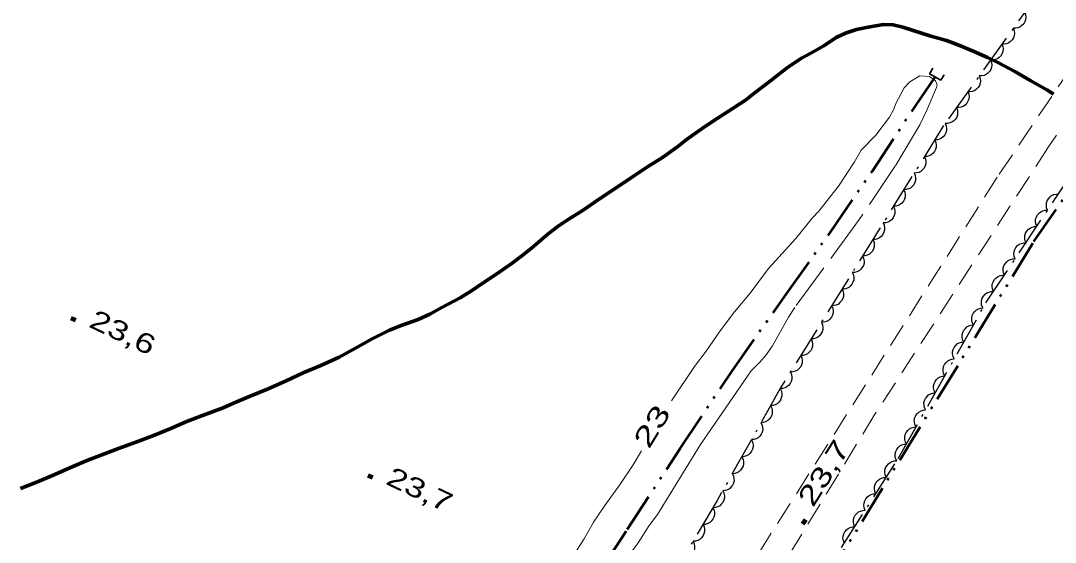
# Model space of a CAD drawing. Extents: x 356765 to 358572, y 5103174 to 5104650.
# Drawn here: x 357948.7 to 358028.2, y 5104125.8 to 5104165.8 of the extents above; entities that cross this region are included whole.
import ezdxf
from ezdxf.enums import TextEntityAlignment as Align

# ---------------------------------------------------------------- set-up
doc = ezdxf.new("R2010")
doc.units = 0
doc.header["$LTSCALE"] = 0.6
for name, pattern in [('DASH_DOUBLE_DOT', [9.2, 5, -1.2, 0.3, -1.2, 0.3, -1.2]), ('DOT_DASHED', [7.7, 5, -1.2, 0.3, -1.2]), ('LONG_DASHED', [7.5, 6, -1.5]), ('MEDIUM_DASHED', [4.5, 3, -1.5])]:
    doc.linetypes.add(name, pattern=pattern)
for name, color, linetype, lineweight in [('19', 7, 'Continuous', 13), ('2', 7, 'Continuous', 13), ('22', 7, 'Continuous', 35), ('26', 7, 'Continuous', 35), ('3', 7, 'Continuous', 140), ('4', 7, 'Continuous', 90), ('44', 7, 'Continuous', 25)]:
    doc.layers.add(name, color=color, linetype=linetype, lineweight=lineweight)

msp = doc.modelspace()

# ---------------------------------------------------------------- linework, layer by layer
at = {"layer": '19', "linetype": 'MEDIUM_DASHED'}
for points in [[(357955.55, 5104044.03), (357956.85, 5104045.68), (357958.28, 5104047.53), (357961.41, 5104052.38), (357981.15, 5104086.13), (357993.09, 5104105.44), (358005.46, 5104124.92), (358023.94, 5104154.04), (358039.78, 5104177.46), (358051.47, 5104194.25), (358056.41, 5104201.13)], [(358058.6, 5104200.09), (358054.68, 5104194.74), (358040.47, 5104174.9), (358027.73, 5104156.13), (358014.39, 5104135.59), (358002.86, 5104116.69), (357991.73, 5104099.32), (357981.42, 5104081.76), (357972.57, 5104066.41), (357964.89, 5104052.71), (357963.7, 5104050.04), (357963.6, 5104048.84), (357963.83, 5104047.47), (357964.94, 5104045.3)]]:
    msp.add_lwpolyline(points, dxfattribs=at)
at = {"layer": '2', "linetype": 'LONG_DASHED'}
msp.add_lwpolyline([(358008.31, 5104149.09), (358009.57, 5104150.66), (358010.08, 5104151.19), (358011.58, 5104153.11), (358012.81, 5104154.99), (358013.33, 5104155.87), (358014.46, 5104157.03), (358015.51, 5104158.42), (358015.84, 5104159.03), (358015.96, 5104159.41), (358016.63, 5104160.68), (358017.08, 5104161.12), (358017.83, 5104161.59), (358018.57, 5104161.53), (358019.03, 5104161.21), (358019.16, 5104160.9), (358019.13, 5104160.7), (358018.38, 5104158.95), (358017.83, 5104157.82), (358015.97, 5104154.7), (358013.13, 5104150.47), (358008.22, 5104143.79), (358007.75, 5104143.04), (358006.51, 5104140.84), (358006.02, 5104140.15), (358005.53, 5104139.58), (358004.87, 5104138.92)], dxfattribs=at)
at = {"layer": '2'}
for points in [[(358008.31, 5104149.09), (358006.22, 5104146.78), (358004.8, 5104144.9), (358003.59, 5104143.47), (358002.5, 5104142.01), (358001.43, 5104140.44), (358000.53, 5104139.26), (357998.76, 5104136.61)], [(357970.39, 5104084.3), (357971.83, 5104086.83), (357973.18, 5104089), (357975.78, 5104092.63), (357976.92, 5104094.48), (357977.39, 5104095.13), (357979.78, 5104099.23), (357980.81, 5104100.59), (357982.25, 5104102.76), (357984, 5104105.98), (357988.44, 5104112.93), (357989.61, 5104114.95), (357990.95, 5104117.46), (357991.87, 5104118.88), (357994.47, 5104123.24), (357995.33, 5104124.53), (357996.2, 5104125.72), (357997.05, 5104127.03), (357997.68, 5104127.88), (358000.98, 5104133.26), (358004.87, 5104138.92)], [(357996.44, 5104132.78), (357995.81, 5104131.71), (357994.77, 5104130.13), (357993.62, 5104128.58), (357992.75, 5104127.3), (357992.03, 5104126.01), (357991.25, 5104124.78), (357987.02, 5104116.49), (357986.19, 5104115.05), (357983.31, 5104110.66), (357982.4, 5104109.01), (357980.71, 5104106.49), (357978.6, 5104103.84), (357976.88, 5104101.36), (357974.75, 5104098.03), (357971.19, 5104091.94), (357970.34, 5104090.59), (357969.21, 5104089.04), (357967.42, 5104086.2), (357966.57, 5104084.72)]]:
    msp.add_lwpolyline(points, dxfattribs=at)
at = {"layer": '22', "linetype": 'LONG_DASHED', "lineweight": 70}
for points in [[(357948.73, 5104129.88), (357949.91, 5104130.34), (357951.19, 5104130.88), (357952.52, 5104131.47), (357953.77, 5104132.01), (357954.97, 5104132.48), (357956.25, 5104132.97), (357957.66, 5104133.46), (357959.01, 5104133.97), (357960.32, 5104134.51), (357961.56, 5104135.05), (357962.72, 5104135.5), (357964.29, 5104136.08), (357965.09, 5104136.44), (357966.37, 5104136.98), (357967.76, 5104137.55), (357969.13, 5104138.17), (357970.44, 5104138.76), (357971.81, 5104139.33), (357973.21, 5104139.98), (357974.48, 5104140.66), (357975.74, 5104141.38), (357977.09, 5104142.05), (357977.97, 5104142.4), (357979.28, 5104142.87), (357980.18, 5104143.29), (357981.1, 5104143.8), (357982.51, 5104144.54), (357983.39, 5104145.08), (357984.2, 5104145.63), (357985.34, 5104146.38), (357986.52, 5104147.2), (357987.36, 5104147.84), (357988.14, 5104148.49), (357989.28, 5104149.45), (357990.05, 5104150.04), (357990.81, 5104150.55), (357991.96, 5104151.26), (357993.22, 5104152.15), (357994.49, 5104153), (357995.75, 5104153.84), (357996.91, 5104154.61), (357998.05, 5104155.32), (357999.24, 5104156.16), (357999.98, 5104156.74), (358001.11, 5104157.55), (358001.91, 5104158.08), (358003.05, 5104158.82), (358004.43, 5104159.73), (358005.09, 5104160.24), (358006.36, 5104161.22), (358007.68, 5104162.23), (358008.75, 5104162.96), (358009.47, 5104163.34), (358010.46, 5104163.91), (358011.42, 5104164.53), (358012.13, 5104164.88), (358012.97, 5104165.15), (358013.87, 5104165.34), (358015.04, 5104165.55), (358015.79, 5104165.51), (358016.52, 5104165.34), (358017.25, 5104165.09), (358018.61, 5104164.67), (358019.88, 5104164.3), (358020.84, 5104163.95), (358021.95, 5104163.5), (358023.04, 5104163.01)], [(358023.04, 5104163.01), (358023.88, 5104162.59), (358025.14, 5104161.92), (358026.37, 5104161.22), (358027.6, 5104160.51), (358028.1, 5104160.19), (358027.62, 5104160.51)]]:
    msp.add_lwpolyline(points, dxfattribs=at)
at = {"layer": '26'}
for p, q in [((358018.58, 5104161.75), (358018.83, 5104162.19)), ((358019.45, 5104161.25), (358018.58, 5104161.75)), ((358019.45, 5104161.25), (358019.7, 5104161.68))]:
    msp.add_line(p, q, dxfattribs=at)
at = {"layer": '3'}
for p, q in [((357952.59, 5104142.98), (357952.95, 5104142.81)), ((357975.41, 5104130.89), (357975.77, 5104130.72)), ((358008.86, 5104127.16), (358009.07, 5104127.5))]:
    msp.add_line(p, q, dxfattribs=at)
at = {"layer": '4', "linetype": 'DASH_DOUBLE_DOT', "lineweight": 53}
for points in [[(357968.65, 5104050.88), (357983.78, 5104078.21), (358004.74, 5104113.24), (358026.61, 5104148.86), (358049.81, 5104182.36), (358061.75, 5104198.58)], [(357951.06, 5104045.36), (357952.55, 5104050.33), (357953.46, 5104053.96), (357954.83, 5104058.59), (357957.23, 5104064.67), (357958.97, 5104069.45), (357962.46, 5104075.78), (357965.09, 5104080.55), (357968.55, 5104085.12), (357971.73, 5104089.59), (357976.22, 5104096.08), (357981.31, 5104104.57), (357986.56, 5104112.9), (357990.61, 5104119.47), (357995.36, 5104126.73), (357999.42, 5104132.96), (358003.38, 5104138.88), (358007.58, 5104144.84), (358010.97, 5104149.59), (358014.17, 5104154.25), (358017.57, 5104159.38), (358019.02, 5104161.5)]]:
    msp.add_lwpolyline(points, dxfattribs=at)
at = {"layer": '44', "linetype": 'DOT_DASHED'}
for points in [[(358051.56, 5104203.43), (358050.47, 5104201.98), (358042.52, 5104190.67), (358032.55, 5104175.76), (358019.67, 5104157.77), (358007.14, 5104137.62), (358002.26, 5104128.95), (357994.21, 5104115.36), (357987.01, 5104103.27), (357982.3, 5104094.9), (357978.73, 5104087.86), (357970.86, 5104074.58)], [(357984.98, 5104078.88), (357989.02, 5104086.05), (357995.75, 5104098), (358001.3, 5104107.86), (358009.35, 5104121.45), (358016.18, 5104132.18), (358022.92, 5104144.15), (358030.56, 5104155.61), (358040.05, 5104170.38), (358052.81, 5104188.84), (358058.74, 5104196.56), (358060.7, 5104199.06)]]:
    msp.add_lwpolyline(points, dxfattribs=at)
at = {"layer": '44'}
for points in [[(358025.9, 5104166.47), (358025.97, 5104166.27), (358025.98, 5104166.07), (358025.97, 5104165.91), (358025.91, 5104165.74), (358025.82, 5104165.58), (358025.68, 5104165.45), (358025.55, 5104165.35), (358025.39, 5104165.28), (358025.21, 5104165.25), (358025.03, 5104165.25)], [(358025.03, 5104165.25), (358025.1, 5104165.05), (358025.11, 5104164.85), (358025.1, 5104164.69), (358025.04, 5104164.52), (358024.94, 5104164.36), (358024.81, 5104164.23), (358024.68, 5104164.13), (358024.51, 5104164.06), (358024.33, 5104164.03), (358024.15, 5104164.03)], [(358024.15, 5104164.03), (358024.23, 5104163.84), (358024.24, 5104163.63), (358024.23, 5104163.47), (358024.16, 5104163.3), (358024.07, 5104163.14), (358023.93, 5104163.01), (358023.81, 5104162.91), (358023.64, 5104162.84), (358023.46, 5104162.81), (358023.28, 5104162.81)], [(358023.28, 5104162.81), (358023.35, 5104162.62), (358023.36, 5104162.41), (358023.35, 5104162.25), (358023.29, 5104162.08), (358023.2, 5104161.92), (358023.06, 5104161.79), (358022.93, 5104161.69), (358022.77, 5104161.62), (358022.59, 5104161.59), (358022.41, 5104161.59)], [(358022.41, 5104161.59), (358022.48, 5104161.4), (358022.49, 5104161.19), (358022.48, 5104161.03), (358022.42, 5104160.86), (358022.32, 5104160.7), (358022.19, 5104160.57), (358022.06, 5104160.47), (358021.89, 5104160.4), (358021.71, 5104160.37), (358021.53, 5104160.37)], [(358021.53, 5104160.37), (358021.61, 5104160.18), (358021.62, 5104159.97), (358021.61, 5104159.81), (358021.54, 5104159.64), (358021.45, 5104159.49), (358021.31, 5104159.35), (358021.19, 5104159.25), (358021.02, 5104159.19), (358020.84, 5104159.15), (358020.66, 5104159.15)], [(358020.66, 5104159.15), (358020.73, 5104158.96), (358020.74, 5104158.75), (358020.73, 5104158.59), (358020.67, 5104158.42), (358020.58, 5104158.27), (358020.44, 5104158.13), (358020.31, 5104158.03), (358020.15, 5104157.97), (358019.97, 5104157.93), (358019.79, 5104157.93)], [(358019.78, 5104157.94), (358019.86, 5104157.75), (358019.89, 5104157.55), (358019.88, 5104157.38), (358019.83, 5104157.21), (358019.75, 5104157.05), (358019.62, 5104156.91), (358019.5, 5104156.8), (358019.34, 5104156.72), (358019.16, 5104156.67), (358018.98, 5104156.67)], [(358018.98, 5104156.67), (358019.07, 5104156.48), (358019.09, 5104156.27), (358019.09, 5104156.11), (358019.04, 5104155.94), (358018.96, 5104155.78), (358018.83, 5104155.63), (358018.71, 5104155.52), (358018.55, 5104155.45), (358018.37, 5104155.4), (358018.19, 5104155.39)], [(358018.19, 5104155.39), (358018.28, 5104155.2), (358018.3, 5104155), (358018.3, 5104154.83), (358018.25, 5104154.67), (358018.17, 5104154.5), (358018.04, 5104154.36), (358017.92, 5104154.25), (358017.76, 5104154.17), (358017.58, 5104154.13), (358017.4, 5104154.12)], [(358017.4, 5104154.12), (358017.48, 5104153.93), (358017.51, 5104153.73), (358017.51, 5104153.56), (358017.46, 5104153.39), (358017.37, 5104153.23), (358017.25, 5104153.08), (358017.13, 5104152.97), (358016.97, 5104152.9), (358016.79, 5104152.85), (358016.61, 5104152.84)], [(358016.61, 5104152.84), (358016.69, 5104152.65), (358016.72, 5104152.45), (358016.72, 5104152.29), (358016.66, 5104152.12), (358016.58, 5104151.95), (358016.45, 5104151.81), (358016.33, 5104151.7), (358016.17, 5104151.63), (358016, 5104151.58), (358015.82, 5104151.57)], [(358027.66, 5104151.27), (358027.58, 5104151.46), (358027.57, 5104151.66), (358027.57, 5104151.83), (358027.63, 5104151.99), (358027.72, 5104152.15), (358027.85, 5104152.29), (358027.97, 5104152.4), (358028.14, 5104152.47), (358028.32, 5104152.51), (358028.5, 5104152.51)], [(358015.82, 5104151.57), (358015.9, 5104151.38), (358015.93, 5104151.18), (358015.92, 5104151.01), (358015.87, 5104150.85), (358015.79, 5104150.68), (358015.66, 5104150.54), (358015.54, 5104150.43), (358015.38, 5104150.35), (358015.2, 5104150.3), (358015.02, 5104150.3)], [(358026.83, 5104150.02), (358026.75, 5104150.21), (358026.73, 5104150.41), (358026.74, 5104150.58), (358026.8, 5104150.74), (358026.89, 5104150.91), (358027.02, 5104151.05), (358027.14, 5104151.15), (358027.3, 5104151.22), (358027.48, 5104151.26), (358027.66, 5104151.27)], [(358015.02, 5104150.3), (358015.11, 5104150.11), (358015.13, 5104149.9), (358015.13, 5104149.74), (358015.08, 5104149.57), (358015, 5104149.41), (358014.87, 5104149.26), (358014.75, 5104149.15), (358014.59, 5104149.08), (358014.41, 5104149.03), (358014.23, 5104149.02)], [(358026, 5104148.77), (358025.92, 5104148.96), (358025.9, 5104149.16), (358025.91, 5104149.33), (358025.96, 5104149.5), (358026.05, 5104149.66), (358026.19, 5104149.8), (358026.31, 5104149.9), (358026.47, 5104149.97), (358026.65, 5104150.02), (358026.83, 5104150.02)], [(358014.23, 5104149.02), (358014.32, 5104148.83), (358014.34, 5104148.63), (358014.34, 5104148.47), (358014.29, 5104148.3), (358014.2, 5104148.13), (358014.08, 5104147.99), (358013.96, 5104147.88), (358013.8, 5104147.81), (358013.62, 5104147.76), (358013.44, 5104147.75)], [(358025.17, 5104147.52), (358025.09, 5104147.71), (358025.07, 5104147.92), (358025.08, 5104148.08), (358025.13, 5104148.25), (358025.22, 5104148.41), (358025.35, 5104148.55), (358025.48, 5104148.66), (358025.64, 5104148.72), (358025.82, 5104148.77), (358026, 5104148.77)], [(358013.44, 5104147.75), (358013.52, 5104147.56), (358013.55, 5104147.36), (358013.55, 5104147.19), (358013.5, 5104147.02), (358013.41, 5104146.86), (358013.29, 5104146.72), (358013.17, 5104146.61), (358013.01, 5104146.53), (358012.83, 5104146.48), (358012.65, 5104146.48)], [(358024.34, 5104146.27), (358024.26, 5104146.47), (358024.24, 5104146.67), (358024.24, 5104146.83), (358024.3, 5104147), (358024.39, 5104147.16), (358024.52, 5104147.3), (358024.64, 5104147.41), (358024.81, 5104147.48), (358024.99, 5104147.52), (358025.17, 5104147.52)], [(358012.65, 5104146.48), (358012.73, 5104146.29), (358012.76, 5104146.08), (358012.76, 5104145.92), (358012.7, 5104145.75), (358012.62, 5104145.59), (358012.49, 5104145.44), (358012.37, 5104145.33), (358012.21, 5104145.26), (358012.03, 5104145.21), (358011.85, 5104145.2)], [(358023.5, 5104145.02), (358023.42, 5104145.22), (358023.41, 5104145.42), (358023.41, 5104145.59), (358023.47, 5104145.75), (358023.56, 5104145.91), (358023.69, 5104146.05), (358023.81, 5104146.16), (358023.97, 5104146.23), (358024.16, 5104146.27), (358024.34, 5104146.27)], [(358011.85, 5104145.2), (358011.94, 5104145.01), (358011.97, 5104144.81), (358011.96, 5104144.64), (358011.91, 5104144.48), (358011.83, 5104144.31), (358011.7, 5104144.17), (358011.58, 5104144.06), (358011.42, 5104143.98), (358011.24, 5104143.94), (358011.06, 5104143.93)], [(358022.67, 5104143.78), (358022.59, 5104143.97), (358022.57, 5104144.17), (358022.58, 5104144.34), (358022.64, 5104144.5), (358022.73, 5104144.67), (358022.86, 5104144.81), (358022.98, 5104144.91), (358023.14, 5104144.98), (358023.32, 5104145.02), (358023.5, 5104145.02)], [(358011.06, 5104143.93), (358011.15, 5104143.74), (358011.17, 5104143.54), (358011.17, 5104143.37), (358011.12, 5104143.2), (358011.04, 5104143.04), (358010.91, 5104142.89), (358010.79, 5104142.78), (358010.63, 5104142.71), (358010.45, 5104142.66), (358010.27, 5104142.65)], [(358021.96, 5104142.45), (358021.87, 5104142.64), (358021.84, 5104142.84), (358021.83, 5104143), (358021.87, 5104143.17), (358021.95, 5104143.34), (358022.07, 5104143.49), (358022.19, 5104143.61), (358022.34, 5104143.69), (358022.52, 5104143.74), (358022.7, 5104143.76)], [(358010.27, 5104142.65), (358010.36, 5104142.46), (358010.38, 5104142.26), (358010.38, 5104142.1), (358010.33, 5104141.93), (358010.24, 5104141.76), (358010.12, 5104141.62), (358010, 5104141.51), (358009.84, 5104141.44), (358009.66, 5104141.39), (358009.48, 5104141.38)], [(358021.23, 5104141.14), (358021.13, 5104141.33), (358021.1, 5104141.53), (358021.09, 5104141.7), (358021.14, 5104141.87), (358021.22, 5104142.04), (358021.34, 5104142.18), (358021.45, 5104142.3), (358021.61, 5104142.38), (358021.78, 5104142.44), (358021.96, 5104142.45)], [(358009.48, 5104141.38), (358009.56, 5104141.19), (358009.59, 5104140.99), (358009.59, 5104140.82), (358009.54, 5104140.65), (358009.45, 5104140.49), (358009.33, 5104140.35), (358009.21, 5104140.24), (358009.05, 5104140.16), (358008.87, 5104140.11), (358008.69, 5104140.11)], [(358020.49, 5104139.84), (358020.4, 5104140.02), (358020.36, 5104140.23), (358020.36, 5104140.39), (358020.4, 5104140.56), (358020.48, 5104140.73), (358020.6, 5104140.88), (358020.72, 5104140.99), (358020.87, 5104141.07), (358021.05, 5104141.13), (358021.23, 5104141.14)], [(358008.69, 5104140.11), (358008.77, 5104139.92), (358008.8, 5104139.71), (358008.8, 5104139.55), (358008.74, 5104139.38), (358008.66, 5104139.22), (358008.53, 5104139.07), (358008.41, 5104138.96), (358008.25, 5104138.89), (358008.07, 5104138.84), (358007.89, 5104138.83)], [(358019.76, 5104138.53), (358019.66, 5104138.72), (358019.63, 5104138.92), (358019.62, 5104139.08), (358019.67, 5104139.25), (358019.74, 5104139.42), (358019.86, 5104139.57), (358019.98, 5104139.69), (358020.14, 5104139.77), (358020.31, 5104139.82), (358020.49, 5104139.84)], [(358007.89, 5104138.83), (358007.98, 5104138.64), (358008, 5104138.44), (358008, 5104138.28), (358007.95, 5104138.11), (358007.87, 5104137.94), (358007.74, 5104137.8), (358007.62, 5104137.69), (358007.46, 5104137.62), (358007.28, 5104137.57), (358007.1, 5104137.56)], [(358019.02, 5104137.22), (358018.93, 5104137.41), (358018.89, 5104137.61), (358018.89, 5104137.78), (358018.93, 5104137.95), (358019.01, 5104138.11), (358019.13, 5104138.26), (358019.24, 5104138.38), (358019.4, 5104138.46), (358019.58, 5104138.52), (358019.76, 5104138.53)], [(358007.1, 5104137.56), (358007.2, 5104137.37), (358007.23, 5104137.17), (358007.24, 5104137.01), (358007.19, 5104136.84), (358007.12, 5104136.67), (358007, 5104136.52), (358006.88, 5104136.4), (358006.73, 5104136.32), (358006.55, 5104136.27), (358006.37, 5104136.25)], [(358018.28, 5104135.92), (358018.19, 5104136.1), (358018.16, 5104136.3), (358018.15, 5104136.47), (358018.2, 5104136.64), (358018.27, 5104136.81), (358018.39, 5104136.96), (358018.51, 5104137.07), (358018.66, 5104137.15), (358018.84, 5104137.21), (358019.02, 5104137.22)], [(358006.37, 5104136.25), (358006.46, 5104136.06), (358006.5, 5104135.86), (358006.5, 5104135.7), (358006.46, 5104135.53), (358006.38, 5104135.36), (358006.26, 5104135.21), (358006.15, 5104135.1), (358005.99, 5104135.01), (358005.81, 5104134.96), (358005.63, 5104134.94)], [(358017.55, 5104134.61), (358017.45, 5104134.8), (358017.42, 5104135), (358017.41, 5104135.16), (358017.46, 5104135.33), (358017.54, 5104135.5), (358017.66, 5104135.65), (358017.77, 5104135.76), (358017.93, 5104135.85), (358018.1, 5104135.9), (358018.28, 5104135.92)], [(358005.63, 5104134.94), (358005.73, 5104134.76), (358005.76, 5104134.56), (358005.77, 5104134.39), (358005.72, 5104134.22), (358005.65, 5104134.05), (358005.53, 5104133.9), (358005.41, 5104133.79), (358005.25, 5104133.71), (358005.08, 5104133.65), (358004.9, 5104133.64)], [(358016.81, 5104133.3), (358016.72, 5104133.49), (358016.68, 5104133.69), (358016.68, 5104133.86), (358016.72, 5104134.03), (358016.8, 5104134.19), (358016.92, 5104134.34), (358017.04, 5104134.46), (358017.19, 5104134.54), (358017.37, 5104134.59), (358017.55, 5104134.61)], [(358004.9, 5104133.64), (358004.99, 5104133.45), (358005.03, 5104133.25), (358005.03, 5104133.08), (358004.99, 5104132.91), (358004.91, 5104132.75), (358004.79, 5104132.6), (358004.67, 5104132.48), (358004.52, 5104132.4), (358004.34, 5104132.34), (358004.16, 5104132.33)], [(358016.08, 5104132), (358015.98, 5104132.18), (358015.95, 5104132.38), (358015.94, 5104132.55), (358015.99, 5104132.72), (358016.06, 5104132.89), (358016.18, 5104133.04), (358016.3, 5104133.15), (358016.46, 5104133.23), (358016.63, 5104133.29), (358016.81, 5104133.3)], [(358004.16, 5104132.33), (358004.26, 5104132.14), (358004.29, 5104131.94), (358004.3, 5104131.78), (358004.25, 5104131.61), (358004.17, 5104131.44), (358004.05, 5104131.29), (358003.94, 5104131.17), (358003.78, 5104131.09), (358003.61, 5104131.04), (358003.43, 5104131.02)], [(358015.26, 5104130.74), (358015.18, 5104130.93), (358015.15, 5104131.13), (358015.16, 5104131.29), (358015.21, 5104131.46), (358015.3, 5104131.63), (358015.42, 5104131.77), (358015.55, 5104131.88), (358015.71, 5104131.95), (358015.89, 5104132), (358016.07, 5104132)], [(358003.43, 5104131.02), (358003.52, 5104130.83), (358003.55, 5104130.63), (358003.56, 5104130.47), (358003.52, 5104130.3), (358003.44, 5104130.13), (358003.32, 5104129.98), (358003.2, 5104129.87), (358003.05, 5104129.79), (358002.87, 5104129.73), (358002.69, 5104129.71)], [(358014.46, 5104129.47), (358014.37, 5104129.66), (358014.35, 5104129.86), (358014.35, 5104130.03), (358014.41, 5104130.2), (358014.49, 5104130.36), (358014.62, 5104130.5), (358014.74, 5104130.61), (358014.9, 5104130.68), (358015.08, 5104130.73), (358015.26, 5104130.74)], [(358002.69, 5104129.71), (358002.78, 5104129.53), (358002.82, 5104129.33), (358002.82, 5104129.16), (358002.78, 5104128.99), (358002.7, 5104128.82), (358002.58, 5104128.67), (358002.47, 5104128.56), (358002.31, 5104128.48), (358002.13, 5104128.42), (358001.95, 5104128.41)], [(358013.65, 5104128.21), (358013.57, 5104128.4), (358013.54, 5104128.6), (358013.55, 5104128.76), (358013.6, 5104128.93), (358013.69, 5104129.1), (358013.81, 5104129.24), (358013.94, 5104129.35), (358014.1, 5104129.42), (358014.28, 5104129.47), (358014.46, 5104129.47)], [(358001.94, 5104128.41), (358002.03, 5104128.23), (358002.06, 5104128.02), (358002.06, 5104127.86), (358002.02, 5104127.69), (358001.94, 5104127.52), (358001.81, 5104127.38), (358001.69, 5104127.26), (358001.54, 5104127.19), (358001.36, 5104127.13), (358001.18, 5104127.12)], [(358012.84, 5104126.94), (358012.76, 5104127.13), (358012.74, 5104127.33), (358012.74, 5104127.5), (358012.79, 5104127.67), (358012.88, 5104127.83), (358013.01, 5104127.97), (358013.13, 5104128.08), (358013.29, 5104128.15), (358013.47, 5104128.2), (358013.65, 5104128.21)], [(358001.18, 5104127.12), (358001.27, 5104126.93), (358001.3, 5104126.73), (358001.3, 5104126.57), (358001.25, 5104126.4), (358001.17, 5104126.23), (358001.05, 5104126.09), (358000.93, 5104125.97), (358000.77, 5104125.9), (358000.59, 5104125.84), (358000.41, 5104125.83)], [(358012.04, 5104125.67), (358011.96, 5104125.87), (358011.93, 5104126.07), (358011.94, 5104126.23), (358011.99, 5104126.4), (358012.07, 5104126.56), (358012.2, 5104126.71), (358012.32, 5104126.82), (358012.49, 5104126.89), (358012.66, 5104126.93), (358012.84, 5104126.94)], [(358000.41, 5104125.83), (358000.5, 5104125.64), (358000.53, 5104125.44), (358000.53, 5104125.28), (358000.49, 5104125.11), (358000.41, 5104124.94), (358000.28, 5104124.8), (358000.17, 5104124.68), (358000.01, 5104124.61), (357999.83, 5104124.55), (357999.65, 5104124.54)]]:
    msp.add_lwpolyline(points, dxfattribs=at)

# ---------------------------------------------------------------- texts
at = {"layer": '2', "width": 1.5}
msp.add_text('23', height=1.5, rotation=58.618, dxfattribs=at).set_placement((357997.8911, 5104134.2844), align=Align.CENTER)
at = {"layer": '3'}
for s, rotation, width, p in [('23,6   ', 334.619, 1.35, (357953.89, 5104142.34)), ('23,7   ', 57.795, 1.4, (358009.63, 5104128.37)), ('23,7   ', 334.619, 1.35, (357976.71, 5104130.26))]:
    msp.add_text(s, height=1.5, rotation=rotation, dxfattribs=dict(at, width=width)).set_placement(p)

doc.saveas('drawing.dxf')
